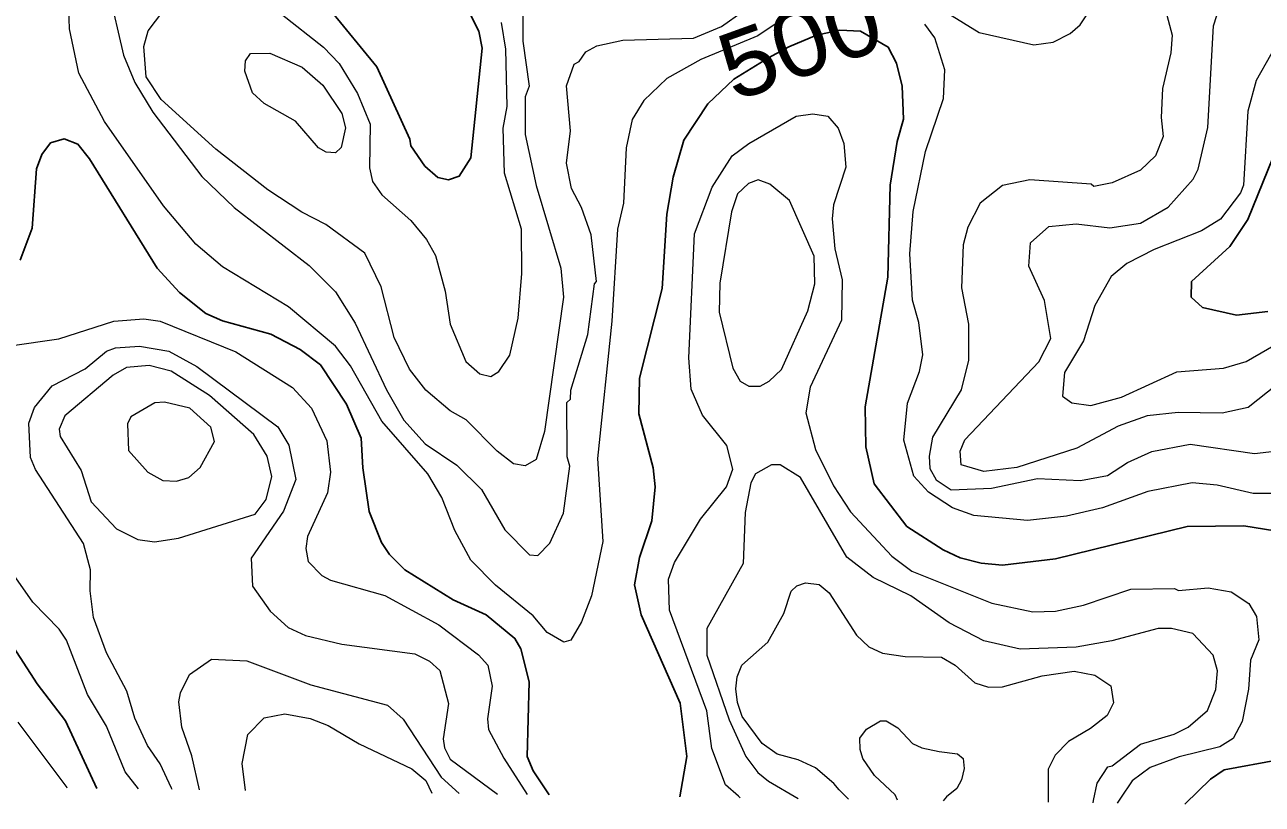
# Model space of a CAD drawing. Extents: x 673.6 to 698.9, y 7012 to 7040.1.
# Drawn here: x 682.378 to 683.856, y 7012.206 to 7013.137 of the extents above; entities that cross this region are included whole.
import ezdxf
from ezdxf.enums import TextEntityAlignment as Align

# ---------------------------------------------------------------- set-up
doc = ezdxf.new("R2010")
doc.units = 0
doc.header["$LTSCALE"] = 0.032
doc.layers.add('1', color=7, linetype='Continuous', lineweight=25)
doc.layers.add('2', color=7, linetype='Continuous', lineweight=13)
doc.layers.add('61', color=7, linetype='Continuous')

msp = doc.modelspace()

# ---------------------------------------------------------------- linework, layer by layer
at = {"layer": '1'}
for points in [[(682.8879, 7013.1941), (682.9207, 7013.129), (682.9247, 7013.109), (682.9109, 7012.9778), (682.8971, 7012.956), (682.8845, 7012.9515), (682.8716, 7012.9544), (682.856, 7012.9681), (682.8394, 7012.9923), (682.8383, 7013.0003), (682.7989, 7013.0867), (682.7428, 7013.155)], [(683.1605, 7012.2146), (683.1688, 7012.2629), (683.1608, 7012.3266), (683.1144, 7012.4322), (683.1065, 7012.468), (683.1125, 7012.5005), (683.127, 7012.5444), (683.131, 7012.585), (683.1287, 7012.6077), (683.1114, 7012.6723), (683.1123, 7012.7149), (683.1396, 7012.822), (683.145, 7012.9105), (683.1524, 7012.9548), (683.1654, 7012.9988), (683.1938, 7013.0422), (683.2251, 7013.0718), (683.2663, 7013.0972), (683.2906, 7013.1106), (683.3239, 7013.1243), (683.3517, 7013.1305), (683.3764, 7013.1291), (683.4094, 7013.1101), (683.4193, 7013.091), (683.4261, 7013.0633), (683.4277, 7013.0242), (683.4201, 7012.9973), (683.4117, 7012.9451), (683.4089, 7012.8353), (683.382, 7012.6805), (683.3828, 7012.6327), (683.3925, 7012.5884), (683.4316, 7012.5377), (683.4751, 7012.5097), (683.4952, 7012.5003), (683.5202, 7012.4938), (683.5456, 7012.4914), (683.6089, 7012.4989), (683.7663, 7012.5374), (683.8341, 7012.5382), (683.9228, 7012.5242)], [(682.3728, 7012.8558), (682.3874, 7012.894), (682.3924, 7012.9647), (682.3986, 7012.982), (682.4092, 7012.9959), (682.4256, 7013.0006), (682.4419, 7012.9941), (682.4559, 7012.9766), (682.5364, 7012.8462), (682.563, 7012.8169), (682.5948, 7012.792), (682.6147, 7012.7833), (682.6721, 7012.7674), (682.7072, 7012.749), (682.7317, 7012.7305), (682.7625, 7012.6836), (682.7801, 7012.643), (682.7819, 7012.6078), (682.7897, 7012.5553), (682.8045, 7012.5185), (682.814, 7012.5041), (682.8321, 7012.4857), (682.8899, 7012.4501), (682.9294, 7012.4321), (682.9637, 7012.4039), (682.9706, 7012.3913), (682.9807, 7012.3521), (682.9783, 7012.263), (682.9853, 7012.2458), (683.0047, 7012.2169)], [(683.8625, 7012.7945), (683.8252, 7012.7898), (683.7846, 7012.7993), (683.7712, 7012.8114), (683.7716, 7012.8302), (683.8172, 7012.8718), (683.8388, 7012.9043), (683.8685, 7012.978)], [(682.4643, 7012.2248), (682.427, 7012.3053), (682.3934, 7012.3496), (682.3606, 7012.4)], [(683.8755, 7012.2589), (683.8103, 7012.2471), (683.7942, 7012.2358), (683.7639, 7012.2063), (683.7634, 7012.2058)]]:
    msp.add_lwpolyline(points, dxfattribs=at)
at = {"layer": '2'}
for points in [[(683.9085, 7012.7345), (683.8391, 7012.6796), (683.8082, 7012.6731), (683.7557, 7012.6738), (683.7186, 7012.6697), (683.6838, 7012.6572), (683.6345, 7012.631), (683.5629, 7012.6081), (683.5235, 7012.6033), (683.4966, 7012.6111), (683.4952, 7012.6274), (683.501, 7012.6411), (683.589, 7012.7342), (683.6036, 7012.7621), (683.5958, 7012.8074), (683.5774, 7012.8484), (683.5793, 7012.8763), (683.6011, 7012.8957), (683.6337, 7012.899), (683.674, 7012.8941), (683.7106, 7012.8999), (683.7435, 7012.919), (683.7736, 7012.9524), (683.7794, 7012.9643), (683.7909, 7013.014), (683.7976, 7013.1356), (683.821, 7013.2089)], [(682.4785, 7013.178), (682.4962, 7013.1004), (682.51, 7013.0678), (682.5312, 7013.0326), (682.5899, 7012.9557), (682.6286, 7012.9185), (682.718, 7012.8494), (682.7496, 7012.8179), (682.773, 7012.7803), (682.8102, 7012.7007), (682.8311, 7012.6645), (682.8565, 7012.6363), (682.8942, 7012.6109), (682.9237, 7012.5819), (682.9516, 7012.5335), (682.9809, 7012.5036), (682.991, 7012.503), (683.0054, 7012.5177), (683.0217, 7012.5535), (683.0293, 7012.6097), (683.026, 7012.6207), (683.0258, 7012.6857), (683.0299, 7012.6898), (683.0302, 7012.7003), (683.0508, 7012.767), (683.0586, 7012.8272), (683.0612, 7012.8303), (683.0546, 7012.8858), (683.0432, 7012.9184), (683.0312, 7012.9411), (683.0252, 7012.9716), (683.0301, 7013.0102), (683.0252, 7013.0637), (683.0342, 7013.0896), (683.0404, 7013.0928), (683.0483, 7013.1046), (683.0616, 7013.1118), (683.0925, 7013.1183), (683.1767, 7013.1207), (683.2102, 7013.1346), (683.236, 7013.1529)], [(682.9732, 7013.1508), (682.9732, 7013.1173), (682.9808, 7013.0634), (682.9759, 7013.0508), (682.9758, 7013.0058), (682.989, 7012.945), (683.0186, 7012.8461), (683.0218, 7012.8115), (682.9988, 7012.6512), (682.989, 7012.6175), (682.9758, 7012.6099), (682.9621, 7012.6125), (682.9424, 7012.6276), (682.9054, 7012.665), (682.8864, 7012.6759), (682.8572, 7012.7004), (682.8378, 7012.7253), (682.8194, 7012.7633), (682.8039, 7012.8238), (682.7845, 7012.8642), (682.738, 7012.8983), (682.7092, 7012.9131), (682.6688, 7012.9398), (682.6064, 7012.9883), (682.5413, 7013.0475), (682.5233, 7013.0745), (682.5206, 7013.111), (682.5258, 7013.1296), (682.5671, 7013.1846)], [(683.7374, 7013.1663), (683.7482, 7013.1245), (683.7467, 7013.1032), (683.7368, 7013.0608), (683.7352, 7013.026), (683.7376, 7013.0033), (683.7284, 7012.9804), (683.7105, 7012.9631), (683.6768, 7012.948), (683.6549, 7012.9435), (683.6517, 7012.9466), (683.5786, 7012.9515), (683.5458, 7012.9448), (683.519, 7012.9236), (683.5043, 7012.8951), (683.4988, 7012.8741), (683.4969, 7012.8227), (683.505, 7012.7794), (683.505, 7012.7363), (683.4966, 7012.7007), (683.4623, 7012.6442), (683.4582, 7012.6216), (683.459, 7012.6068)], [(683.4807, 7013.1505), (683.5178, 7013.1276), (683.5832, 7013.1128), (683.6064, 7013.116), (683.6265, 7013.1262), (683.6384, 7013.1368), (683.6628, 7013.1734)], [(683.2937, 7013.1506), (683.2537, 7013.1237), (683.1858, 7013.0952), (683.145, 7013.0726), (683.1174, 7013.0463), (683.1037, 7013.0235), (683.0966, 7012.9897), (683.0932, 7012.9236), (683.086, 7012.8928), (683.0794, 7012.7827), (683.0621, 7012.6187), (683.0687, 7012.5197), (683.055, 7012.4548), (683.0433, 7012.4238), (683.0304, 7012.4016), (683.0222, 7012.3995), (683.0022, 7012.411), (682.9854, 7012.4309), (682.9404, 7012.4676), (682.9109, 7012.4972), (682.8917, 7012.5329), (682.8763, 7012.572), (682.8595, 7012.6005), (682.8046, 7012.6634), (682.7672, 7012.7294), (682.7496, 7012.753), (682.6934, 7012.8001), (682.6146, 7012.8478), (682.5828, 7012.8746), (682.5441, 7012.9206), (682.4736, 7013.0211), (682.4431, 7013.0789), (682.4319, 7013.132), (682.431, 7013.1557)], [(682.6847, 7013.1498), (682.735, 7013.1101), (682.7539, 7013.0904), (682.7755, 7013.0548), (682.7909, 7013.0182), (682.7901, 7012.966)], [(682.8689, 7012.8612), (682.8803, 7012.8187), (682.8862, 7012.7794), (682.9051, 7012.7348), (682.9218, 7012.7197), (682.9347, 7012.7166), (682.9443, 7012.7228), (682.9575, 7012.7422), (682.9676, 7012.7863), (682.9717, 7012.8399), (682.9715, 7012.8926), (682.9513, 7012.9595), (682.9496, 7013.0135), (682.9545, 7013.0392), (682.9527, 7013.1077), (682.9478, 7013.1394)], [(683.866, 7012.5769), (683.8452, 7012.5769), (683.8022, 7012.5868), (683.7723, 7012.5899), (683.7193, 7012.5795), (683.6651, 7012.5599), (683.622, 7012.5498), (683.5757, 7012.5448), (683.5116, 7012.5506), (683.486, 7012.56), (683.4573, 7012.5784), (683.4398, 7012.5975), (683.4278, 7012.6406), (683.4322, 7012.6848), (683.4465, 7012.7228), (683.4507, 7012.7425), (683.4457, 7012.7813), (683.4385, 7012.808), (683.4352, 7012.8631), (683.4393, 7012.9137), (683.4538, 7012.9854), (683.4754, 7013.0489), (683.477, 7013.083), (683.4648, 7013.1211), (683.453, 7013.1376)], [(683.883, 7013.1308), (683.8487, 7013.0702), (683.8387, 7013.0337), (683.8337, 7012.9454), (683.8301, 7012.9361), (683.8061, 7012.9047), (683.7832, 7012.8906), (683.727, 7012.8685), (683.6943, 7012.8515), (683.6757, 7012.8363), (683.6562, 7012.8017), (683.6423, 7012.7594), (683.6196, 7012.7215), (683.6176, 7012.6931), (683.6286, 7012.6853), (683.6512, 7012.6821), (683.6877, 7012.6921), (683.7539, 7012.7223), (683.8097, 7012.7266), (683.8367, 7012.7345), (683.9386, 7012.7937)], [(683.2324, 7012.2136), (683.2305, 7012.2153), (683.2151, 7012.2291), (683.1986, 7012.2725), (683.1926, 7012.3175), (683.1483, 7012.4375), (683.1468, 7012.4745), (683.1541, 7012.4947), (683.1854, 7012.5462), (683.2163, 7012.5849), (683.2238, 7012.6061), (683.2165, 7012.6344), (683.1877, 7012.6704), (683.1739, 7012.7014), (683.1714, 7012.739), (683.178, 7012.8872), (683.1992, 7012.943), (683.2232, 7012.9803), (683.2429, 7012.995), (683.2996, 7013.0276), (683.3194, 7013.0303), (683.3373, 7013.0276), (683.3495, 7013.0133), (683.3563, 7012.9952), (683.3587, 7012.9667), (683.3439, 7012.9217), (683.3424, 7012.905), (683.3456, 7012.8691), (683.3545, 7012.8323), (683.3537, 7012.7838), (683.3163, 7012.7041), (683.3111, 7012.6735), (683.3226, 7012.6295), (683.3441, 7012.5863), (683.3643, 7012.5552), (683.4138, 7012.5022), (683.4375, 7012.4842), (683.5331, 7012.4459), (683.5819, 7012.4356), (683.6089, 7012.4364), (683.6424, 7012.4436), (683.699, 7012.4626), (683.751, 7012.4635), (683.7558, 7012.4611), (683.7914, 7012.4642), (683.8186, 7012.4594), (683.8399, 7012.4454), (683.8491, 7012.4299), (683.8517, 7012.4021), (683.842, 7012.378), (683.8394, 7012.3434), (683.8321, 7012.3047), (683.821, 7012.2842), (683.8052, 7012.2743), (683.7566, 7012.2625), (683.7219, 7012.2498), (683.7007, 7012.2336), (683.6867, 7012.2129), (683.6827, 7012.207)], [(682.7901, 7012.966), (682.7935, 7012.9496), (682.8047, 7012.9336), (682.8393, 7012.9029), (682.858, 7012.8803), (682.8689, 7012.8612)], [(682.3611, 7012.7535), (682.4189, 7012.7618), (682.4848, 7012.7828), (682.5205, 7012.7855), (682.5401, 7012.783), (682.6306, 7012.7461), (682.698, 7012.7034), (682.7208, 7012.679), (682.7389, 7012.64), (682.7433, 7012.6023), (682.7399, 7012.5779), (682.7161, 7012.5256), (682.714, 7012.5113), (682.7166, 7012.4959), (682.7332, 7012.4791), (682.7435, 7012.4736), (682.8084, 7012.4551), (682.8728, 7012.4203), (682.9201, 7012.3843), (682.9313, 7012.3719), (682.9363, 7012.3467), (682.9307, 7012.3077), (682.9322, 7012.2952), (682.9502, 7012.2607), (682.9782, 7012.2173)], [(682.5543, 7012.2235), (682.5536, 7012.2249), (682.5399, 7012.2539), (682.5248, 7012.2758), (682.51, 7012.3086), (682.5004, 7012.3407), (682.476, 7012.3865), (682.4606, 7012.4288), (682.4565, 7012.4607), (682.4571, 7012.4856), (682.4485, 7012.5171), (682.3912, 7012.6055), (682.3851, 7012.6199), (682.3834, 7012.6608), (682.3901, 7012.6797), (682.4111, 7012.7056), (682.4504, 7012.7259), (682.4761, 7012.7468), (682.4869, 7012.751), (682.5155, 7012.7528), (682.5504, 7012.7468), (682.584, 7012.7285), (682.6804, 7012.6567), (682.6938, 7012.6348), (682.7021, 7012.5937), (682.6875, 7012.5559), (682.6488, 7012.4997), (682.6504, 7012.4663), (682.6714, 7012.4366), (682.6929, 7012.4169), (682.7135, 7012.4073), (682.7569, 7012.3969), (682.8443, 7012.3853), (682.8618, 7012.3769), (682.8738, 7012.3656), (682.8844, 7012.3262), (682.8781, 7012.284), (682.8796, 7012.2732), (682.8864, 7012.2597), (682.9427, 7012.2178)], [(683.6389, 7012.5925), (683.671, 7012.5983), (683.6949, 7012.6138), (683.7241, 7012.6273), (683.77, 7012.6359), (683.8465, 7012.6246), (683.881, 7012.6286)], [(683.6539, 7012.2074), (683.6545, 7012.2103), (683.6588, 7012.2311), (683.6714, 7012.2506), (683.6769, 7012.2517), (683.7106, 7012.2774), (683.7508, 7012.2896), (683.7674, 7012.2978), (683.7906, 7012.3178), (683.8003, 7012.343), (683.8024, 7012.3652), (683.7974, 7012.3837), (683.7731, 7012.4098), (683.7476, 7012.4159), (683.7316, 7012.4157), (683.6763, 7012.4011), (683.6339, 7012.3936), (683.5667, 7012.3912), (683.5234, 7012.4009), (683.482, 7012.4224), (683.4364, 7012.4546), (683.3913, 7012.4768), (683.3598, 7012.5011), (683.3047, 7012.5961), (683.2803, 7012.6111), (683.2698, 7012.6114), (683.2507, 7012.6004), (683.2452, 7012.5897), (683.2386, 7012.5542), (683.2363, 7012.4934), (683.1928, 7012.4158), (683.1928, 7012.3838), (683.2193, 7012.3066), (683.2395, 7012.2629), (683.2538, 7012.2438), (683.2664, 7012.2332), (683.3019, 7012.2125)], [(683.459, 7012.6068), (683.4665, 7012.5931), (683.4843, 7012.5813), (683.5326, 7012.5834), (683.5876, 7012.595), (683.6389, 7012.5925)], [(682.5141, 7012.2241), (682.4981, 7012.2446), (682.4761, 7012.2991), (682.4532, 7012.3369), (682.4281, 7012.4017), (682.4194, 7012.4149), (682.3882, 7012.4471), (682.3679, 7012.4763)], [(683.362, 7012.2117), (683.3509, 7012.2229), (683.3445, 7012.2307), (683.3227, 7012.2492), (683.302, 7012.2588), (683.2769, 7012.2656), (683.2587, 7012.2783), (683.2351, 7012.3108), (683.2292, 7012.3273), (683.2272, 7012.3438), (683.229, 7012.3578), (683.2347, 7012.3721), (683.2656, 7012.3993), (683.2847, 7012.4337), (683.2933, 7012.4602), (683.3002, 7012.4665), (683.3106, 7012.4701), (683.327, 7012.4681), (683.3387, 7012.4582), (683.3716, 7012.4078), (683.386, 7012.394), (683.4024, 7012.3861), (683.4294, 7012.3822), (683.4731, 7012.3813), (683.4893, 7012.3721), (683.5128, 7012.3507), (683.5291, 7012.3458), (683.5458, 7012.3462), (683.5932, 7012.3593), (683.6315, 7012.3648), (683.6562, 7012.3599), (683.6752, 7012.3473), (683.6783, 7012.327), (683.6708, 7012.312), (683.651, 7012.2962), (683.6244, 7012.2808), (683.6085, 7012.2645), (683.6004, 7012.2478), (683.6004, 7012.2145), (683.6004, 7012.2082)], [(682.5871, 7012.223), (682.5778, 7012.2637), (682.5661, 7012.2977), (682.5625, 7012.3283), (682.5643, 7012.3387), (682.575, 7012.3608), (682.6012, 7012.3792), (682.6435, 7012.3772), (682.7198, 7012.3483), (682.8116, 7012.3243), (682.8303, 7012.3073), (682.8757, 7012.238), (682.8969, 7012.2185)], [(682.3703, 7012.3037), (682.4286, 7012.226), (682.4291, 7012.2253)], [(682.642, 7012.2222), (682.6381, 7012.2543), (682.6448, 7012.2891), (682.6644, 7012.3089), (682.6889, 7012.3139), (682.7191, 7012.3082), (682.7406, 7012.2999), (682.7777, 7012.2781), (682.8407, 7012.2483), (682.8572, 7012.2343), (682.8645, 7012.2189)], [(683.4205, 7012.2108), (683.4178, 7012.2171), (683.3929, 7012.24), (683.3789, 7012.2606), (683.376, 7012.2712), (683.3755, 7012.2848), (683.3833, 7012.2956), (683.4002, 7012.3056), (683.4069, 7012.3055), (683.421, 7012.2971), (683.4385, 7012.2784), (683.4496, 7012.273), (683.47, 7012.269), (683.4922, 7012.2661), (683.4987, 7012.2603), (683.5, 7012.2485), (683.4969, 7012.2349), (683.4911, 7012.2247), (683.4788, 7012.2145), (683.4748, 7012.21)]]:
    msp.add_lwpolyline(points, dxfattribs=at)
for points in [[(682.7018, 7013.0215), (682.6642, 7013.0429), (682.6502, 7013.0554), (682.6413, 7013.0813), (682.642, 7013.0939), (682.648, 7013.1026), (682.6709, 7013.1027), (682.7095, 7013.0863), (682.7344, 7013.0647), (682.7571, 7013.0307), (682.7613, 7013.0137), (682.756, 7012.9904), (682.7493, 7012.9839), (682.7381, 7012.9845), (682.7293, 7012.9897)], [(683.2913, 7012.9269), (683.2679, 7012.9464), (683.254, 7012.9515), (683.2424, 7012.9474), (683.2294, 7012.9348), (683.2222, 7012.9134), (683.2083, 7012.828), (683.2076, 7012.7935), (683.2239, 7012.7268), (683.2327, 7012.7113), (683.2428, 7012.7052), (683.2564, 7012.7052), (683.2673, 7012.7112), (683.2819, 7012.725), (683.3134, 7012.7951), (683.3218, 7012.8274), (683.321, 7012.8604)], [(682.6535, 7012.5523), (682.6667, 7012.5699), (682.6735, 7012.5974), (682.668, 7012.6214), (682.652, 7012.6475), (682.5989, 7012.6941), (682.5534, 7012.7231), (682.5271, 7012.7297), (682.4999, 7012.7273), (682.4838, 7012.7184), (682.4261, 7012.6697), (682.4196, 7012.6539), (682.4208, 7012.6449), (682.4459, 7012.6045), (682.4575, 7012.5672), (682.4879, 7012.5348), (682.5136, 7012.5219), (682.5332, 7012.5194), (682.5619, 7012.5235)], [(682.588, 7012.6079), (682.605, 7012.6392), (682.6004, 7012.6563), (682.5755, 7012.6787), (682.5452, 7012.686), (682.5336, 7012.6854), (682.505, 7012.6686), (682.5009, 7012.6602), (682.5023, 7012.6283), (682.5254, 7012.6024), (682.5434, 7012.5924), (682.5594, 7012.5917), (682.5742, 7012.5962)]]:
    msp.add_lwpolyline(points, close=True, dxfattribs=at)

# ---------------------------------------------------------------- texts
at = {"layer": '61', "width": 1.1}
msp.add_text('500', height=0.08, rotation=19.839, dxfattribs=at).set_placement((683.3177, 7013.0778), align=Align.CENTER)

doc.saveas('drawing.dxf')
